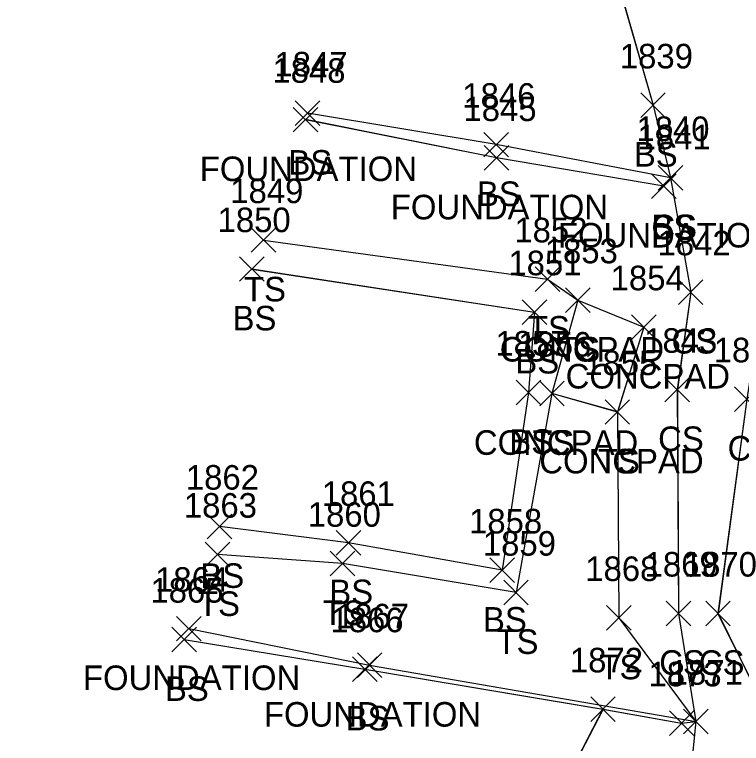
# Model space of a CAD drawing. Extents: x 1554668 to 1563881, y 831386 to 834374.
# Drawn here: x 1562161.4 to 1562220.5, y 832599.4 to 832658.8 of the extents above; entities that cross this region are included whole.
import ezdxf

# ---------------------------------------------------------------- set-up
doc = ezdxf.new("R2010")
doc.units = 0
for name, color, linetype in [('L_A', 7, 'Continuous'), ('L_I', 7, 'Continuous'), ('L_TIC', 7, 'Continuous'), ('LBC', 7, 'Continuous'), ('LELB', 7, 'Continuous'), ('LS', 7, 'Continuous')]:
    doc.layers.add(name, color=color, linetype=linetype)

msp = doc.modelspace()

# ---------------------------------------------------------------- linework, layer by layer
at = {"layer": 'L_TIC'}
for points in [[(1562212.312, 832650.394), (1562214.312, 832652.394)], [(1562214.312, 832650.394), (1562212.312, 832652.394)], [(1562184.195, 832649.741), (1562186.195, 832651.741)], [(1562186.195, 832649.741), (1562184.195, 832651.741)], [(1562184.029, 832649.221), (1562186.029, 832651.221)], [(1562186.029, 832649.221), (1562184.029, 832651.221)], [(1562199.539, 832647.189), (1562201.539, 832649.189)], [(1562201.539, 832647.189), (1562199.539, 832649.189)], [(1562199.576, 832646.105), (1562201.576, 832648.105)], [(1562201.576, 832646.105), (1562199.576, 832648.105)], [(1562213.739, 832644.481), (1562215.739, 832646.481)], [(1562215.739, 832644.481), (1562213.739, 832646.481)], [(1562213.739, 832644.481), (1562215.739, 832646.481)], [(1562215.739, 832644.481), (1562213.739, 832646.481)], [(1562213.183, 832643.812), (1562215.183, 832645.812)], [(1562215.183, 832643.812), (1562213.183, 832645.812)], [(1562180.609, 832639.423), (1562182.609, 832641.423)], [(1562182.609, 832639.423), (1562180.609, 832641.423)], [(1562179.652, 832637.062), (1562181.652, 832639.062)], [(1562181.652, 832637.062), (1562179.652, 832639.062)], [(1562203.719, 832636.231), (1562205.719, 832638.231)], [(1562205.719, 832636.231), (1562203.719, 832638.231)], [(1562215.376, 832635.179), (1562217.376, 832637.179)], [(1562217.376, 832635.179), (1562215.376, 832637.179)], [(1562206.192, 832634.526), (1562208.192, 832636.526)], [(1562208.192, 832634.526), (1562206.192, 832636.526)], [(1562206.192, 832634.526), (1562208.192, 832636.526)], [(1562208.192, 832634.526), (1562206.192, 832636.526)], [(1562206.192, 832634.526), (1562208.192, 832636.526)], [(1562208.192, 832634.526), (1562206.192, 832636.526)], [(1562202.666, 832633.554), (1562204.666, 832635.554)], [(1562204.666, 832633.554), (1562202.666, 832635.554)], [(1562211.556, 832632.33), (1562213.556, 832634.33)], [(1562213.556, 832632.33), (1562211.556, 832634.33)], [(1562202.173, 832627.013), (1562204.173, 832629.013)], [(1562204.173, 832627.013), (1562202.173, 832629.013)], [(1562204.088, 832626.931), (1562206.088, 832628.931)], [(1562206.088, 832626.931), (1562204.088, 832628.931)], [(1562204.088, 832626.931), (1562206.088, 832628.931)], [(1562206.088, 832626.931), (1562204.088, 832628.931)], [(1562204.088, 832626.931), (1562206.088, 832628.931)], [(1562206.088, 832626.931), (1562204.088, 832628.931)], [(1562214.286, 832627.241), (1562216.286, 832629.241)], [(1562216.286, 832627.241), (1562214.286, 832629.241)], [(1562219.942, 832626.463), (1562221.942, 832628.463)], [(1562221.942, 832626.463), (1562219.942, 832628.463)], [(1562209.41, 832625.42), (1562211.41, 832627.42)], [(1562211.41, 832625.42), (1562209.41, 832627.42)], [(1562209.41, 832625.42), (1562211.41, 832627.42)], [(1562211.41, 832625.42), (1562209.41, 832627.42)], [(1562177.032, 832616.098), (1562179.032, 832618.098)], [(1562179.032, 832616.098), (1562177.032, 832618.098)], [(1562187.523, 832614.771), (1562189.523, 832616.771)], [(1562189.523, 832614.771), (1562187.523, 832616.771)], [(1562176.867, 832613.814), (1562178.867, 832615.814)], [(1562178.867, 832613.814), (1562176.867, 832615.814)], [(1562187.039, 832613.077), (1562189.039, 832615.077)], [(1562189.039, 832613.077), (1562187.039, 832615.077)], [(1562200.034, 832612.534), (1562202.034, 832614.534)], [(1562202.034, 832612.534), (1562200.034, 832614.534)], [(1562201.163, 832610.722), (1562203.163, 832612.722)], [(1562203.163, 832610.722), (1562201.163, 832612.722)], [(1562214.377, 832609.021), (1562216.377, 832611.021)], [(1562216.377, 832609.021), (1562214.377, 832611.021)], [(1562217.599, 832609.018), (1562219.599, 832611.018)], [(1562219.599, 832609.018), (1562217.599, 832611.018)], [(1562209.537, 832608.657), (1562211.537, 832610.657)], [(1562211.537, 832608.657), (1562209.537, 832610.657)], [(1562174.524, 832607.781), (1562176.524, 832609.781)], [(1562176.524, 832607.781), (1562174.524, 832609.781)], [(1562174.147, 832606.896), (1562176.147, 832608.896)], [(1562176.147, 832606.896), (1562174.147, 832608.896)], [(1562188.853, 832604.489), (1562190.853, 832606.489)], [(1562190.853, 832604.489), (1562188.853, 832606.489)], [(1562189.247, 832604.803), (1562191.247, 832606.803)], [(1562191.247, 832604.803), (1562189.247, 832606.803)], [(1562208.24, 832601.218), (1562210.24, 832603.218)], [(1562210.24, 832601.218), (1562208.24, 832603.218)], [(1562208.24, 832601.218), (1562210.24, 832603.218)], [(1562210.24, 832601.218), (1562208.24, 832603.218)], [(1562215.796, 832600.217), (1562217.796, 832602.217)], [(1562217.796, 832600.217), (1562215.796, 832602.217)], [(1562215.796, 832600.217), (1562217.796, 832602.217)], [(1562217.796, 832600.217), (1562215.796, 832602.217)], [(1562215.796, 832600.217), (1562217.796, 832602.217)], [(1562217.796, 832600.217), (1562215.796, 832602.217)], [(1562214.64, 832600.082), (1562216.64, 832602.082)], [(1562216.64, 832600.082), (1562214.64, 832602.082)]]:
    msp.add_lwpolyline(points, dxfattribs=at)
at = {"layer": 'LBC'}
for points in [[(1562214.183, 832644.812), (1562200.576, 832647.105), (1562185.029, 832650.221)], [(1562214.188, 832644.811), (1562200.578, 832647.105), (1562185.034, 832650.22)], [(1562214.188, 832644.811), (1562200.578, 832647.105), (1562185.034, 832650.22)], [(1562214.188, 832644.811), (1562200.578, 832647.105), (1562185.034, 832650.22)], [(1562175.524, 832608.781), (1562190.247, 832605.803), (1562216.796, 832601.217)], [(1562175.528, 832608.781), (1562190.248, 832605.8), (1562216.8, 832601.219)], [(1562175.528, 832608.781), (1562190.248, 832605.8), (1562216.8, 832601.219)], [(1562175.528, 832608.781), (1562190.248, 832605.8), (1562216.8, 832601.219)]]:
    msp.add_lwpolyline(points, dxfattribs=at)
at = {"layer": 'LELB'}
for points in [[(1562218.14, 832900.292), (1562218.268, 832876.803), (1562215.95, 832854.332), (1562215.695, 832828.477), (1562203.989, 832802.393), (1562207.068, 832776.241), (1562211.153, 832738.443), (1562206.508, 832714.613), (1562211.878, 832706.879), (1562214.046, 832687.271), (1562219.869, 832665.89), (1562225.537, 832652.434), (1562223.306, 832642.664), (1562220.942, 832627.463), (1562218.599, 832610.018), (1562223.013, 832601.103)], [(1562218.139, 832900.297), (1562218.274, 832876.808), (1562215.955, 832854.338), (1562215.7, 832828.484), (1562203.993, 832802.4), (1562207.072, 832776.244), (1562211.155, 832738.444), (1562206.51, 832714.612), (1562211.882, 832706.883), (1562214.049, 832687.275), (1562219.873, 832665.886), (1562225.54, 832652.432), (1562223.311, 832642.661), (1562220.948, 832627.466), (1562218.602, 832610.014), (1562223.016, 832601.097)], [(1562218.139, 832900.297), (1562218.274, 832876.808), (1562215.955, 832854.338), (1562215.7, 832828.484), (1562203.993, 832802.4), (1562207.072, 832776.244), (1562211.155, 832738.444), (1562206.51, 832714.612), (1562211.882, 832706.883), (1562214.049, 832687.275), (1562219.873, 832665.886), (1562225.54, 832652.432), (1562223.311, 832642.661), (1562220.948, 832627.466), (1562218.602, 832610.014), (1562223.016, 832601.097)], [(1562218.139, 832900.297), (1562218.274, 832876.808), (1562215.955, 832854.338), (1562215.7, 832828.484), (1562203.993, 832802.4), (1562207.072, 832776.244), (1562211.155, 832738.444), (1562206.51, 832714.612), (1562211.882, 832706.883), (1562214.049, 832687.275), (1562219.873, 832665.886), (1562225.54, 832652.432), (1562223.311, 832642.661), (1562220.948, 832627.466), (1562218.602, 832610.014), (1562223.016, 832601.097)], [(1562185.625, 832739.135), (1562187.295, 832712.648), (1562198.722, 832704.419), (1562198.565, 832687.485), (1562209.645, 832664.207), (1562213.312, 832651.394), (1562214.739, 832645.481), (1562200.539, 832648.189), (1562185.195, 832650.741)], [(1562185.627, 832739.136), (1562187.3, 832712.655), (1562198.726, 832704.425), (1562198.569, 832687.482), (1562209.648, 832664.205), (1562213.316, 832651.393), (1562214.739, 832645.481), (1562200.541, 832648.189), (1562185.196, 832650.741)], [(1562185.627, 832739.136), (1562187.3, 832712.655), (1562198.726, 832704.425), (1562198.569, 832687.482), (1562209.648, 832664.205), (1562213.316, 832651.393), (1562214.739, 832645.481), (1562200.541, 832648.189), (1562185.196, 832650.741)], [(1562185.627, 832739.136), (1562187.3, 832712.655), (1562198.726, 832704.425), (1562198.569, 832687.482), (1562209.648, 832664.205), (1562213.316, 832651.393), (1562214.739, 832645.481), (1562200.541, 832648.189), (1562185.196, 832650.741)], [(1562214.739, 832645.481), (1562216.38, 832636.178), (1562215.292, 832628.243), (1562215.381, 832610.023), (1562216.8, 832601.219)], [(1562214.739, 832645.481), (1562216.38, 832636.178), (1562215.292, 832628.243), (1562215.381, 832610.023), (1562216.8, 832601.219)], [(1562214.739, 832645.481), (1562216.38, 832636.178), (1562215.292, 832628.243), (1562215.381, 832610.023), (1562216.8, 832601.219)], [(1562214.739, 832645.481), (1562216.376, 832636.179), (1562215.286, 832628.241), (1562215.377, 832610.021), (1562216.796, 832601.217)], [(1562181.609, 832640.423), (1562204.719, 832637.231), (1562207.192, 832635.526)], [(1562181.61, 832640.422), (1562204.718, 832637.23), (1562207.197, 832635.526)], [(1562181.61, 832640.422), (1562204.718, 832637.23), (1562207.197, 832635.526)], [(1562181.61, 832640.422), (1562204.718, 832637.23), (1562207.197, 832635.526)], [(1562180.653, 832638.061), (1562203.669, 832634.553), (1562203.178, 832628.014), (1562201.036, 832613.532), (1562188.527, 832615.77), (1562178.031, 832617.096)], [(1562180.653, 832638.061), (1562203.669, 832634.553), (1562203.178, 832628.014), (1562201.036, 832613.532), (1562188.527, 832615.77), (1562178.031, 832617.096)], [(1562180.653, 832638.061), (1562203.669, 832634.553), (1562203.178, 832628.014), (1562201.036, 832613.532), (1562188.527, 832615.77), (1562178.031, 832617.096)], [(1562180.652, 832638.062), (1562203.666, 832634.554), (1562203.173, 832628.013), (1562201.034, 832613.534), (1562188.523, 832615.771), (1562178.032, 832617.098)], [(1562205.09, 832627.93), (1562202.167, 832611.722), (1562188.042, 832614.076), (1562177.866, 832614.811)], [(1562205.09, 832627.93), (1562202.167, 832611.722), (1562188.042, 832614.076), (1562177.866, 832614.811)], [(1562205.09, 832627.93), (1562202.167, 832611.722), (1562188.042, 832614.076), (1562177.866, 832614.811)], [(1562205.088, 832627.931), (1562202.163, 832611.722), (1562188.039, 832614.077), (1562177.867, 832614.814)], [(1562210.41, 832626.42), (1562210.537, 832609.657), (1562216.796, 832601.217), (1562216.052, 832593.984), (1562213.549, 832588.716), (1562210.394, 832574.823), (1562204.483, 832572.6), (1562197.684, 832541.88), (1562188.616, 832493.838), (1562183.246, 832458.258), (1562179.201, 832439.043), (1562175.529, 832413.248), (1562168.588, 832409.819), (1562157.952, 832408.666), (1562128.284, 832411.143)], [(1562210.413, 832626.419), (1562210.541, 832609.659), (1562216.8, 832601.219), (1562216.055, 832593.981), (1562213.553, 832588.717), (1562210.397, 832574.819), (1562204.487, 832572.601), (1562197.687, 832541.878), (1562188.621, 832493.833), (1562183.254, 832458.254), (1562179.204, 832439.04), (1562175.535, 832413.246), (1562168.592, 832409.816), (1562157.951, 832408.661), (1562128.285, 832411.139)], [(1562210.413, 832626.419), (1562210.541, 832609.659), (1562216.8, 832601.219), (1562216.055, 832593.981), (1562213.553, 832588.717), (1562210.397, 832574.819), (1562204.487, 832572.601), (1562197.687, 832541.878), (1562188.621, 832493.833), (1562183.254, 832458.254), (1562179.204, 832439.04), (1562175.535, 832413.246), (1562168.592, 832409.816), (1562157.951, 832408.661), (1562128.285, 832411.139)], [(1562210.413, 832626.419), (1562210.541, 832609.659), (1562216.8, 832601.219), (1562216.055, 832593.981), (1562213.553, 832588.717), (1562210.397, 832574.819), (1562204.487, 832572.601), (1562197.687, 832541.878), (1562188.621, 832493.833), (1562183.254, 832458.254), (1562179.204, 832439.04), (1562175.535, 832413.246), (1562168.592, 832409.816), (1562157.951, 832408.661), (1562128.285, 832411.139)], [(1562175.147, 832607.896), (1562189.853, 832605.489), (1562209.24, 832602.218), (1562203.741, 832591.616)], [(1562175.149, 832607.894), (1562189.859, 832605.491), (1562209.244, 832602.218), (1562203.746, 832591.618)], [(1562175.149, 832607.894), (1562189.859, 832605.491), (1562209.244, 832602.218), (1562203.746, 832591.618)], [(1562175.149, 832607.894), (1562189.859, 832605.491), (1562209.244, 832602.218), (1562203.746, 832591.618)], [(1562209.24, 832602.218), (1562215.64, 832601.082)], [(1562209.244, 832602.218), (1562215.643, 832601.081)], [(1562209.244, 832602.218), (1562215.643, 832601.081)], [(1562209.244, 832602.218), (1562215.643, 832601.081)], [(1562215.64, 832601.082), (1562216.796, 832601.217)], [(1562215.643, 832601.081), (1562216.8, 832601.219)], [(1562215.643, 832601.081), (1562216.8, 832601.219)], [(1562215.643, 832601.081), (1562216.8, 832601.219)]]:
    msp.add_lwpolyline(points, dxfattribs=at)
at = {"layer": 'LS'}
for points in [[(1562207.192, 832635.526), (1562205.088, 832627.931)], [(1562207.192, 832635.526), (1562212.556, 832633.33), (1562210.41, 832626.42), (1562205.088, 832627.931)], [(1562207.197, 832635.526), (1562205.09, 832627.93)], [(1562207.197, 832635.526), (1562212.563, 832633.331), (1562210.413, 832626.419), (1562205.09, 832627.93)], [(1562207.197, 832635.526), (1562205.09, 832627.93)], [(1562207.197, 832635.526), (1562212.563, 832633.331), (1562210.413, 832626.419), (1562205.09, 832627.93)], [(1562207.197, 832635.526), (1562205.09, 832627.93)], [(1562207.197, 832635.526), (1562212.563, 832633.331), (1562210.413, 832626.419), (1562205.09, 832627.93)]]:
    msp.add_lwpolyline(points, dxfattribs=at)

# ---------------------------------------------------------------- texts
at = {"layer": 'L_A'}
for s, p in [('BS', (1562211.753, 832646.394)), ('FOUNDATION', (1562176.423, 832645.221)), ('BS', (1562183.636, 832645.741)), ('BS', (1562198.98, 832643.189)), ('FOUNDATION', (1562191.97, 832642.105)), ('CS', (1562213.18, 832640.481)), ('BS', (1562213.18, 832640.481)), ('FOUNDATION', (1562205.577, 832639.812)), ('TS', (1562180.019, 832635.423)), ('BS', (1562179.093, 832633.062)), ('TS', (1562203.128, 832632.231)), ('CS', (1562214.817, 832631.179)), ('CONCPAD', (1562200.838, 832630.526)), ('CONCPAD', (1562200.838, 832630.526)), ('TS', (1562205.601, 832630.526)), ('BS', (1562202.107, 832629.554)), ('CONCPAD', (1562206.202, 832628.33)), ('CS', (1562213.727, 832623.241)), ('CONCPAD', (1562198.734, 832622.931)), ('CONCPAD', (1562198.734, 832622.931)), ('BS', (1562201.614, 832623.013)), ('TS', (1562203.498, 832622.931)), ('CS', (1562219.383, 832622.463)), ('CONCPAD', (1562204.056, 832621.42)), ('TS', (1562208.819, 832621.42)), ('BS', (1562176.473, 832612.098)), ('BS', (1562186.964, 832610.771)), ('TS', (1562176.277, 832609.814)), ('TS', (1562186.449, 832609.077)), ('BS', (1562199.475, 832608.534)), ('TS', (1562200.572, 832606.722)), ('CS', (1562213.818, 832605.021)), ('CS', (1562217.04, 832605.018)), ('TS', (1562208.946, 832604.657)), ('FOUNDATION', (1562166.918, 832603.781)), ('BS', (1562173.588, 832602.896)), ('FOUNDATION', (1562181.641, 832600.803)), ('BS', (1562188.294, 832600.489))]:
    msp.add_text(s, height=2, dxfattribs=at).set_placement(p)
at = {"layer": 'L_I'}
for s, p in [('1839', (1562210.611, 832654.394)), ('1847', (1562182.502, 832653.741)), ('1848', (1562182.336, 832653.221)), ('1846', (1562197.791, 832651.189)), ('1845', (1562197.883, 832650.105)), ('1840', (1562211.959, 832648.481)), ('1840', (1562211.959, 832648.481)), ('1841', (1562212.057, 832647.812)), ('1849', (1562178.908, 832643.423)), ('1850', (1562177.872, 832641.062)), ('1852', (1562202.026, 832640.231)), ('1842', (1562213.683, 832639.179)), ('1853', (1562204.499, 832638.526)), ('1853', (1562204.499, 832638.526)), ('1853', (1562204.499, 832638.526)), ('1851', (1562201.54, 832637.554)), ('1854', (1562209.863, 832636.33)), ('1857', (1562200.48, 832631.013)), ('1856', (1562202.34, 832630.931)), ('1856', (1562202.34, 832630.931)), ('1856', (1562202.34, 832630.931)), ('1843', (1562212.593, 832631.241)), ('1844', (1562218.25, 832630.463)), ('1855', (1562207.717, 832629.42)), ('1855', (1562207.717, 832629.42)), ('1862', (1562175.291, 832620.098)), ('1861', (1562186.35, 832618.771)), ('1863', (1562175.127, 832617.814)), ('1860', (1562185.213, 832617.077)), ('1858', (1562198.341, 832616.534)), ('1859', (1562199.462, 832614.722)), ('1868', (1562207.796, 832612.657)), ('1869', (1562212.629, 832613.021)), ('1870', (1562215.82, 832613.018)), ('1864', (1562172.784, 832611.781)), ('1865', (1562172.407, 832610.896)), ('1866', (1562187.058, 832608.489)), ('1867', (1562187.507, 832608.803)), ('1872', (1562206.547, 832605.218)), ('1872', (1562206.547, 832605.218)), ('1873', (1562212.947, 832604.082)), ('1871', (1562214.67, 832604.217)), ('1871', (1562214.67, 832604.217)), ('1871', (1562214.67, 832604.217))]:
    msp.add_text(s, height=2, dxfattribs=at).set_placement(p)

doc.saveas('drawing.dxf')
